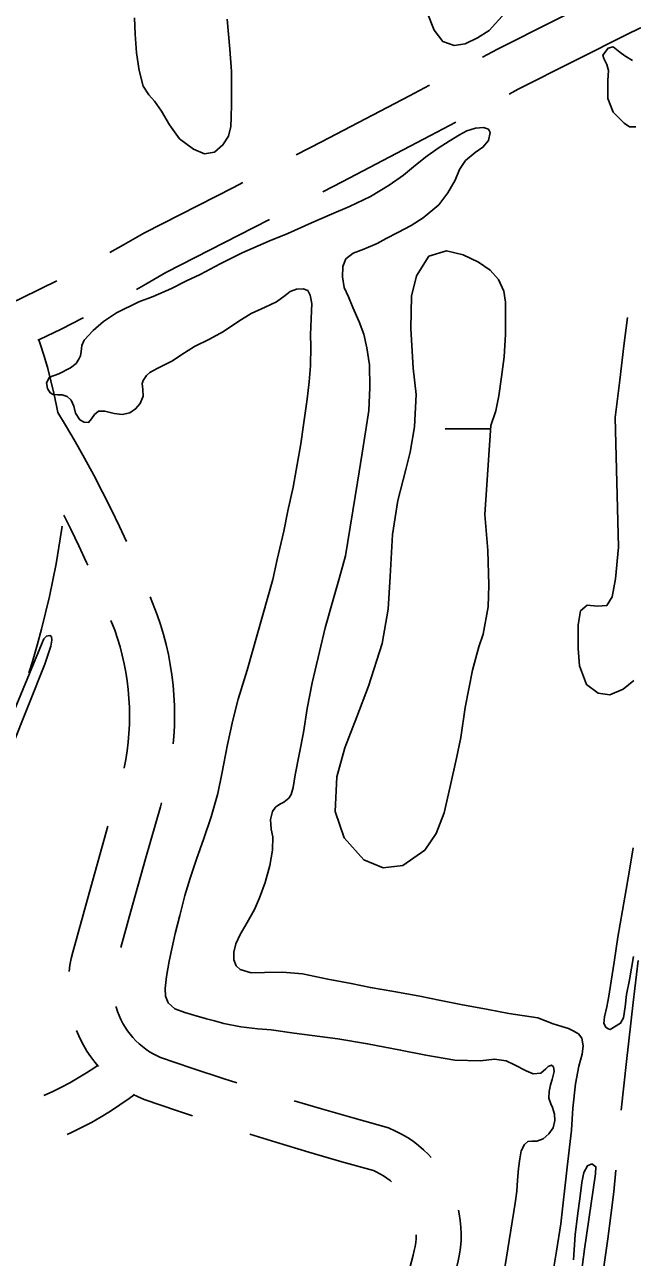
# Model space of a CAD drawing. Extents: x 3535183 to 3573198, y 534952 to 560562.
# Drawn here: x 3561241 to 3561645, y 550760 to 551580 of the extents above; entities that cross this region are included whole.
import ezdxf

# ---------------------------------------------------------------- set-up
doc = ezdxf.new("R2010")
doc.units = 0
for name, color, linetype in [('V-ROAD-CNTR', 7, 'Continuous'), ('V-TOPO-SHOR', 7, 'Continuous'), ('V-WETL-SWMP', 7, 'Continuous')]:
    doc.layers.add(name, color=color, linetype=linetype)

msp = doc.modelspace()

# ---------------------------------------------------------------- linework, layer by layer
at = {"layer": 'V-ROAD-CNTR'}
for points in [[(3561634.51, 551603.42), (3561630.02, 551601.2), (3561592.6, 551582.5), (3561555.16, 551563.58), (3561545.25, 551558.34)], [(3561652.26, 551578.73), (3561643.37, 551574.33), (3561606.07, 551555.7), (3561568.94, 551536.93), (3561562.95, 551533.76)], [(3561509.88, 551539.65), (3561496.63, 551532.64), (3561438.12, 551502.04), (3561421.27, 551493.31)], [(3561527.58, 551515.07), (3561510.59, 551506.09), (3561451.96, 551475.42), (3561438.98, 551468.7)], [(3561385.74, 551474.93), (3561379.47, 551471.68), (3561320.34, 551441.41), (3561306.48, 551433.44), (3561297.28, 551428.33)], [(3561403.46, 551450.32), (3561393.2, 551445.01), (3561334.66, 551415.03), (3561321.24, 551407.32), (3561314.94, 551403.82)], [(3561261.93, 551409.62), (3561251.57, 551404.43), (3561237.59, 551397.66), (3561224.89, 551391.74), (3561223.51, 551391.09), (3561209.36, 551384.74), (3561195.11, 551378.58), (3561180.77, 551372.61), (3561170.76, 551368.62)], [(3561279.67, 551384.97), (3561279.08, 551384.66), (3561264.83, 551377.52), (3561250.47, 551370.57), (3561249.34, 551370.04)], [(3561250.04, 551370.37), (3561251, 551367.63), (3561253.58, 551359.52), (3561255.96, 551351.36), (3561258.12, 551343.13), (3561260.08, 551334.86), (3561261.82, 551326.53), (3561262.64, 551322.04)], [(3561262.64, 551322.04), (3561267.75, 551313.66), (3561274.2, 551302.69), (3561280.47, 551291.61), (3561286.56, 551280.44), (3561292.47, 551269.17), (3561298.2, 551257.81), (3561303.74, 551246.35), (3561308.39, 551236.34)], [(3561266.6, 551253.84), (3561271.3, 551244.52), (3561276.64, 551233.5), (3561281.79, 551222.4), (3561282.58, 551220.62)], [(3561265.49, 551246.42), (3561265.1, 551243.52), (3561263.4, 551232.51), (3561261.51, 551221.54), (3561259.41, 551210.6), (3561257.11, 551199.71), (3561254.6, 551188.86), (3561251.89, 551178.06), (3561248.99, 551167.31), (3561245.88, 551156.61), (3561243.51, 551148.99)], [(3561324.11, 551199.56), (3561328.73, 551187.64), (3561330.96, 551181.09), (3561332.94, 551174.53), (3561334.69, 551167.9), (3561336.22, 551161.21), (3561337.51, 551154.48), (3561338.56, 551147.7), (3561339.38, 551140.9), (3561339.97, 551134.06), (3561340.31, 551127.21), (3561340.42, 551120.36), (3561340.3, 551113.5), (3561339.93, 551106.66), (3561339.51, 551101.81)], [(3561298.06, 551183.74), (3561300.53, 551177.38), (3561302.39, 551171.92), (3561304.07, 551166.36), (3561305.56, 551160.73), (3561306.85, 551155.06), (3561307.94, 551149.35), (3561308.84, 551143.6), (3561309.53, 551137.82), (3561310.03, 551132.02), (3561310.33, 551126.22), (3561310.42, 551120.4), (3561310.31, 551114.58), (3561310, 551108.77), (3561309.49, 551102.97), (3561308.78, 551097.2), (3561307.87, 551091.46), (3561306.76, 551085.74), (3561306.73, 551085.6)], [(3561331.72, 551062.65), (3561330.92, 551060.02), (3561321, 551025.31), (3561311.24, 550990.46), (3561304.64, 550966.38)], [(3561296.02, 551047.07), (3561292.13, 551033.48), (3561282.33, 550998.47), (3561272.7, 550963.33), (3561271.64, 550959.19), (3561270.74, 550954.7), (3561270.15, 550950.52)], [(3561648.77, 550957.71), (3561645.45, 550929.8), (3561641.03, 550890.61), (3561637.58, 550858.34)], [(3561301.48, 550927.15), (3561301.6, 550926.7), (3561302.47, 550923.94), (3561303.51, 550921.22), (3561304.68, 550918.57), (3561306.01, 550915.99), (3561307.47, 550913.49), (3561309.08, 550911.07), (3561310.82, 550908.75), (3561312.68, 550906.53), (3561314.66, 550904.41), (3561316.76, 550902.41), (3561318.97, 550900.53), (3561321.28, 550898.78), (3561323.69, 550897.16), (3561326.18, 550895.67), (3561328.75, 550894.33), (3561331.09, 550893.27), (3561351.86, 550886.24), (3561373.35, 550879.19), (3561381.85, 550876.48)], [(3561275.2, 550911.25), (3561275.75, 550909.8), (3561277.61, 550905.62), (3561279.7, 550901.54), (3561282.02, 550897.6), (3561284.55, 550893.78), (3561287.29, 550890.12), (3561289.65, 550887.3)], [(3561253.43, 550867.93), (3561258.93, 550870.47), (3561264.79, 550873.38), (3561270.57, 550876.46), (3561276.25, 550879.7), (3561281.84, 550883.11), (3561287.33, 550886.67), (3561289.14, 550887.91)], [(3561269.01, 550842.08), (3561271.89, 550843.41), (3561278.52, 550846.71), (3561285.06, 550850.19), (3561291.49, 550853.86), (3561297.81, 550857.71), (3561304.02, 550861.74), (3561310.12, 550865.95), (3561313.52, 550868.44)], [(3561312.8, 550868.81), (3561315.59, 550867.35), (3561320.06, 550865.33), (3561342.38, 550857.78), (3561352.33, 550854.51)], [(3561420.04, 550864.6), (3561438.17, 550859.17), (3561459.9, 550852.88), (3561482.76, 550846.48), (3561487.44, 550844.42), (3561491.44, 550842.37), (3561495.32, 550840.09), (3561499.06, 550837.58), (3561502.64, 550834.86), (3561506.05, 550831.94), (3561509.29, 550828.82), (3561511.06, 550826.89)], [(3561390.43, 550842.31), (3561407.78, 550836.95), (3561429.7, 550830.39), (3561451.68, 550824.03), (3561472.63, 550818.16), (3561474.56, 550817.31), (3561477, 550816.06), (3561479.35, 550814.68), (3561481.61, 550813.16), (3561483.79, 550811.51), (3561484.76, 550810.67)], [(3561634.04, 550818.5), (3561632.54, 550803.96), (3561630.72, 550788.35), (3561628.71, 550772.76), (3561626.5, 550757.2), (3561624.09, 550741.67), (3561621.49, 550726.17), (3561620.28, 550719.48)], [(3561529.25, 550791.79), (3561529.75, 550789.48), (3561530.45, 550785.05), (3561530.89, 550780.57), (3561531.06, 550776.06), (3561530.97, 550771.57), (3561530.61, 550767.09), (3561529.99, 550762.63), (3561529.11, 550758.22), (3561528.08, 550754.3), (3561512.33, 550694.24)], [(3561501.04, 550775.49), (3561500.99, 550773.08), (3561500.77, 550770.35), (3561500.4, 550767.65), (3561499.86, 550764.97), (3561499.06, 550761.9), (3561477.19, 550678.51)]]:
    msp.add_lwpolyline(points, dxfattribs=at)
at = {"layer": 'V-TOPO-SHOR'}
for points in [[(3561560.3, 551587.74), (3561549.73, 551576.08), (3561541.92, 551571.04), (3561533.73, 551567.17), (3561526.32, 551566.03), (3561518.92, 551568.78), (3561513.1, 551576.2), (3561508.46, 551587.91)], [(3561375.26, 551583.62), (3561377.14, 551563.62), (3561378.13, 551548.83), (3561378.23, 551537.92), (3561378.19, 551527.02), (3561378.03, 551518.07), (3561377.75, 551512.1), (3561376.17, 551505.74), (3561372.52, 551499.92), (3561366.92, 551495), (3561360.3, 551493.99), (3561353.04, 551497), (3561343.72, 551504.04), (3561337, 551513.27), (3561331.58, 551522.38), (3561327.06, 551529.01), (3561323.31, 551533.18), (3561319.44, 551538.9), (3561316.88, 551549.29), (3561315.1, 551561.11), (3561314.23, 551573.44), (3561313.62, 551584.48)], [(3561647.27, 551511.99), (3561642.99, 551512), (3561639.49, 551514.35), (3561632.11, 551521.79), (3561628.63, 551530.76), (3561628.67, 551542.84), (3561629.08, 551549.47), (3561627.93, 551553.37), (3561625.99, 551557.27), (3561625.22, 551559.61), (3561628.74, 551564.28), (3561632.25, 551565.05), (3561636.53, 551561.52), (3561640.03, 551559.17), (3561645.08, 551556.04)], [(3561300.11, 551321.35), (3561293.86, 551322.98), (3561289.72, 551322.83), (3561287.1, 551320.81), (3561285.06, 551317.94), (3561283.11, 551315.5), (3561280.32, 551315.59), (3561277.37, 551317.21), (3561274.42, 551321.53), (3561273.34, 551326.18), (3561271.58, 551330.24), (3561268.97, 551332.7), (3561265.68, 551333.72), (3561262.72, 551333.82), (3561259.68, 551334), (3561257.57, 551335.19), (3561255.8, 551337.9), (3561255.23, 551341.87), (3561257.18, 551345.58), (3561263.27, 551347.85), (3561271.23, 551351.71), (3561274.87, 551354.57), (3561277, 551357.94), (3561277.85, 551359.8), (3561278.28, 551362.5), (3561278.63, 551366.56), (3561280.17, 551370.1), (3561286.1, 551376.67), (3561293.14, 551382.56), (3561301.78, 551388.28), (3561316.5, 551395.58), (3561326.15, 551399.1), (3561338.34, 551404.55), (3561348.33, 551409.67), (3561357.3, 551413.78), (3561370.76, 551420.92), (3561385.4, 551428.22), (3561403.18, 551435.94), (3561415.78, 551440.97), (3561431.53, 551448.1), (3561444.81, 551453.88), (3561456.83, 551458.91), (3561470.8, 551465.62), (3561483.08, 551473.27), (3561492.56, 551479.92), (3561499.43, 551485.39), (3561507.39, 551491.78), (3561515.69, 551497.76), (3561523.15, 551502.46), (3561529.84, 551506.67), (3561534.83, 551509.18), (3561540.5, 551511.03), (3561545.91, 551511.6), (3561549.12, 551510.4), (3561550.29, 551508.12), (3561549.26, 551502.97), (3561545.53, 551498.42), (3561540.36, 551494.88), (3561534, 551489.5), (3561529.93, 551483.68), (3561526.95, 551476.59), (3561522.19, 551468.16), (3561516.07, 551460.15), (3561505.82, 551451.48), (3561497.69, 551446.44), (3561488.97, 551441.73), (3561481.1, 551437.62), (3561475.17, 551434.43), (3561466.2, 551430.66), (3561459.18, 551428.06), (3561454.26, 551424.1), (3561452.22, 551419.04), (3561452.02, 551412.28), (3561453.18, 551405.09), (3561456.04, 551398.92), (3561458.89, 551391.81), (3561463.16, 551382.33), (3561466.26, 551374.12), (3561468.35, 551364.99), (3561470.08, 551353.74), (3561470.37, 551338.7), (3561469.64, 551323.4), (3561467.57, 551310.57), (3561465.07, 551294.94), (3561461.96, 551275.77), (3561454.1, 551226.78), (3561450, 551212.43), (3561445.55, 551196.81), (3561440.59, 551178.91), (3561436.73, 551162.95), (3561431.93, 551142.26), (3561428.66, 551125.37), (3561426.08, 551109.41), (3561420.57, 551081.12), (3561419.27, 551072.67), (3561417.99, 551068.11), (3561416.29, 551065.58), (3561413.16, 551063.06), (3561410.45, 551061.63), (3561407.57, 551059.61), (3561405.45, 551056.83)], [(3561581.33, 550837.61), (3561585.56, 550839.29), (3561589.29, 550842.49), (3561592.35, 550846.53), (3561593.46, 550851.34), (3561593.05, 550855.66), (3561591.8, 550860.14), (3561590.79, 550862.42), (3561589.45, 550866.32), (3561589.55, 550870.79), (3561590.58, 550875.02), (3561591.69, 550878.65), (3561592.89, 550883.88), (3561592.56, 550887.09), (3561591.22, 550888.11), (3561588.93, 550887.36), (3561587.41, 550885.84), (3561584.1, 550882.98), (3561579.03, 550882.49), (3561574.3, 550884.45), (3561566.63, 550888.36), (3561560.89, 550891.01), (3561553.2, 550892.13), (3561543.99, 550891.14), (3561526.75, 550891.62), (3561507.49, 550894.9), (3561490.69, 550898.26), (3561468.73, 550902.47), (3561448.88, 550905.75), (3561420.03, 550909.57), (3561404.56, 550911.65), (3561395.68, 550912.44), (3561384.52, 550913.75), (3561373.2, 550915.98), (3561366.86, 550917.61), (3561361.71, 550918.9), (3561353.27, 550921.46), (3561347.11, 550923.26), (3561340.61, 550925.73), (3561336.06, 550929.54), (3561334.22, 550934.11), (3561334.15, 550939.27), (3561334.94, 550947.21), (3561336.83, 550957.26), (3561338.54, 550965.54), (3561340.78, 550975.75), (3561343.86, 550987.66), (3561347.2, 551000.92), (3561350.7, 551012.48), (3561354.97, 551025.23), (3561359.75, 551038.9), (3561364.7, 551053.17), (3561369.06, 551068.79), (3561371.9, 551081.79), (3561375.68, 551101.38), (3561379.03, 551117.51), (3561382.63, 551131.44), (3561388.61, 551150.69), (3561405.63, 551210.97), (3561408.71, 551224.4), (3561413.09, 551243.14), (3561415.75, 551256.66), (3561419.27, 551272.53), (3561422.03, 551287.4), (3561424.27, 551301.33), (3561426.43, 551315.44), (3561428.51, 551330.81), (3561429.99, 551342.47), (3561430.7, 551353.11), (3561431.08, 551365.96), (3561430.69, 551373.65), (3561431.41, 551389.53), (3561431.68, 551394.35), (3561431.35, 551396.8), (3561430.52, 551400.02), (3561428.92, 551403.15), (3561425.89, 551404.34), (3561421.41, 551404.1), (3561417.26, 551402.43), (3561413.87, 551399.73), (3561408.11, 551395.7), (3561400.58, 551392), (3561391.35, 551387.89), (3561383.05, 551382.68), (3561372.97, 551375.95), (3561363.57, 551370.75), (3561353.59, 551365.88), (3561345.12, 551360.67), (3561339.02, 551356.29), (3561328.78, 551351.26), (3561323.87, 551348.57), (3561321.66, 551346.55), (3561319.54, 551343.43), (3561318.77, 551341.32), (3561319.27, 551337.43), (3561319.5, 551332.95), (3561317.46, 551327.97), (3561314.41, 551324.44), (3561310.68, 551321.91), (3561305.6, 551320.75), (3561300.11, 551321.35)], [(3561631.41, 551199.57), (3561633.66, 551211.5), (3561635.81, 551232.52), (3561633.5, 551318.7), (3561636.7, 551343.48), (3561639.24, 551366.32), (3561641.64, 551385.13)], [(3561646.02, 551143.84), (3561638.73, 551138.15), (3561629.9, 551134.42), (3561622.11, 551135.48), (3561614.34, 551141.22), (3561609.71, 551153.69), (3561608.85, 551165.25), (3561608.9, 551180.95), (3561610.48, 551190.16), (3561614.91, 551193.91), (3561621.79, 551193.24), (3561628.02, 551193.86), (3561631.41, 551199.57)], [(3561225.44, 551103.99), (3561252.19, 551168.97), (3561253.47, 551171.59), (3561255.08, 551173.45), (3561257.45, 551173.86), (3561258.54, 551173.09), (3561258.79, 551170.64), (3561258.1, 551166.67), (3561254, 551154.86), (3561231.76, 551099.07)], [(3561405.45, 551056.83), (3561404.25, 551051.51), (3561404.65, 551045.09), (3561405.81, 551040.01), (3561405.53, 551031.06), (3561403.81, 551020.92), (3561400.64, 551009.61), (3561396.97, 550999.4), (3561393.65, 550991.72), (3561388.72, 550983.03), (3561384.04, 550975.1), (3561381.07, 550968.86), (3561379.86, 550963.37), (3561379.85, 550958.13), (3561381.27, 550954.32), (3561384.05, 550951.78), (3561391.31, 550949.56), (3561400.18, 550949.86), (3561412.27, 550950.07), (3561425.53, 550948.85), (3561442.34, 550945.41), (3561457.88, 550942.4), (3561470.63, 550939.74), (3561486.34, 550937.15), (3561503.48, 550933.97), (3561516.49, 550931.3), (3561530.76, 550928.55), (3561548.92, 550925.11), (3561562.85, 550922.44), (3561581.94, 550919.76), (3561592.32, 550915.67), (3561598.06, 550913.96), (3561602.45, 550912.68), (3561605.66, 550911.06), (3561609.2, 550909.02), (3561611.3, 550906.14), (3561612.3, 550900.98), (3561611.52, 550895.57), (3561609.21, 550887.64), (3561607.06, 550875.82), (3561605.4, 550859.51), (3561604.34, 550844.98), (3561601.63, 550820.48), (3561597.28, 550782.81), (3561594.43, 550764.47), (3561590.98, 550743.36)], [(3561645.8, 550960.5), (3561643.02, 550944.92), (3561641.04, 550935.18), (3561640.23, 550927), (3561639.04, 550919.6), (3561637.08, 550916.1), (3561630.18, 550911.83), (3561628.89, 550912.36), (3561627.33, 550913.4), (3561626.04, 550916), (3561626.45, 550920.28), (3561627.9, 550927.03), (3561629.35, 550934.03), (3561630.81, 550944.02), (3561632.93, 550956.73), (3561635.32, 550973.33), (3561638.37, 550990.98), (3561640.88, 551004.98), (3561643.4, 551020.42), (3561645.39, 551032.61)], [(3561557.24, 550735.78), (3561566.91, 550796.42), (3561568.12, 550804.44), (3561568.57, 550811.79), (3561569.27, 550819.57), (3561570.05, 550825.99), (3561570.91, 550831.22), (3561573.12, 550835.53), (3561575.41, 550837.46), (3561578.03, 550837.62), (3561581.33, 550837.61)], [(3561605.74, 550758.69), (3561606.98, 550775.42), (3561608.46, 550788.09), (3561610.19, 550801.1), (3561611.4, 550810.31), (3561612.61, 550816.81), (3561615.08, 550821.28), (3561618.04, 550822.71)], [(3561618.04, 550822.71), (3561620.65, 550820.67), (3561620.38, 550815.94), (3561613.03, 550765.94), (3561607.64, 550723.28)]]:
    msp.add_lwpolyline(points, dxfattribs=at)
at = {"layer": 'V-WETL-SWMP'}
msp.add_line((3561520.4, 551311.12), (3561550.65, 551311.12), dxfattribs=at)
msp.add_lwpolyline([(3561560.6, 551395.32), (3561560.53, 551373.84), (3561559.55, 551359.09), (3561557.82, 551345.84), (3561556.1, 551333.15), (3561554.2, 551323.26), (3561550.8, 551313.38), (3561546.87, 551254.2), (3561548.84, 551230.29), (3561549.51, 551207.32), (3561549.09, 551192.94), (3561545.67, 551174.66), (3561542.84, 551166.26), (3561538.68, 551150.78), (3561533.74, 551125.96), (3561530.87, 551105.99), (3561528.02, 551092.18), (3561523.67, 551073.34), (3561519.69, 551055.98), (3561514.41, 551042.18), (3561506.9, 551031.19), (3561492.31, 551020.97), (3561479.04, 551019.34), (3561466.36, 551024.79), (3561453.15, 551039.22), (3561447.24, 551056.79), (3561448.25, 551079.94), (3561453.73, 551099.15), (3561461.64, 551119.67), (3561469.37, 551140.18), (3561478.43, 551168.53), (3561482.42, 551191.3), (3561483.8, 551213.14), (3561485.39, 551240.96), (3561488.83, 551263.54), (3561494.13, 551284.06), (3561497.15, 551295.63), (3561500.01, 551312.61), (3561501.02, 551334.08), (3561499.21, 551351.45), (3561497.62, 551377.79), (3561498.06, 551399.45), (3561501.28, 551412.88), (3561509.54, 551425.93), (3561521.32, 551429.43), (3561532.33, 551426.78), (3561542.58, 551422.08), (3561550.41, 551416.64), (3561555.8, 551410.46), (3561559.51, 551402.79)], close=True, dxfattribs=at)

doc.saveas('drawing.dxf')
